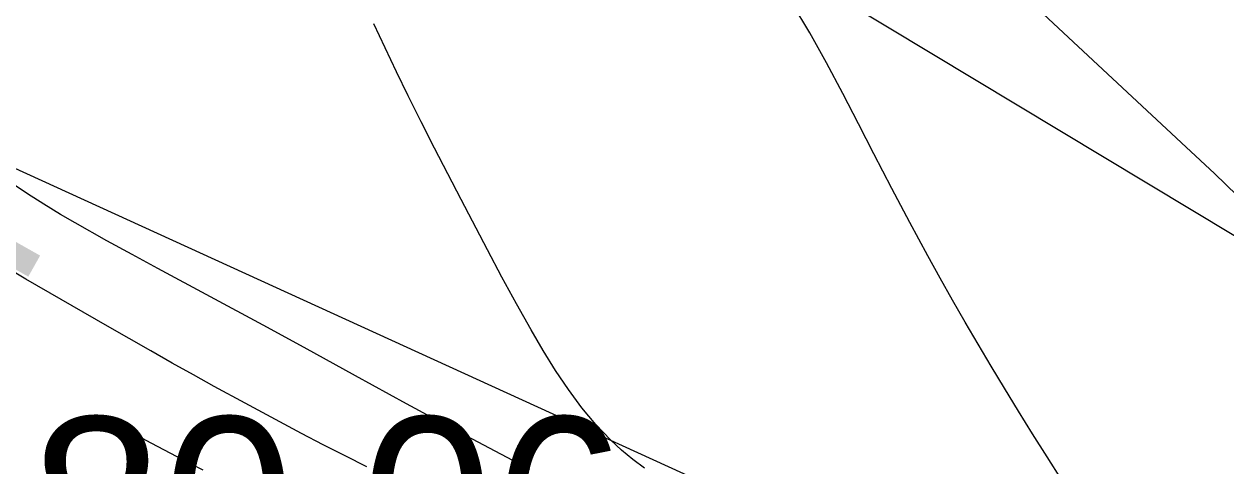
# Model space of a CAD drawing. Extents: x 1729869 to 1735532, y 648588 to 653771.
# Drawn here: x 1730493.12 to 1730520.14, y 652582.5 to 652592.43 of the extents above; entities that cross this region are included whole.
import ezdxf

# ---------------------------------------------------------------- set-up
doc = ezdxf.new("R2010")
doc.units = 0
for name, color, linetype in [('SURVEY - CONTOURS - Index with Text', 7, 'Continuous'), ('SURVEY - CONTOURS - Intermediate with optional Text', 7, 'Continuous'), ('SURVEY - DTM - Breaklines', 7, 'Continuous'), ('SURVEY - NON-TRANSPORTATION - Features - Points - Elevations', 7, 'Continuous')]:
    doc.layers.add(name, color=color, linetype=linetype)

msp = doc.modelspace()

# ---------------------------------------------------------------- linework, layer by layer
at = {"layer": 'SURVEY - CONTOURS - Index with Text'}
for points in [[(1730520.386, 652588.578), (1730519.876, 652589.068), (1730519.243, 652589.664), (1730516.814, 652591.926), (1730515.589, 652593.074), (1730514.861, 652593.762), (1730513.686, 652594.883), (1730511.016, 652597.44)], [(1730497.147, 652582.404), (1730496.562, 652582.706), (1730495.977, 652583.014), (1730495.781, 652583.119)]]:
    msp.add_lwpolyline(points, dxfattribs=at)
at = {"layer": 'SURVEY - CONTOURS - Intermediate with optional Text'}
for points in [[(1730516.441, 652582.196), (1730516.115, 652582.706), (1730515.791, 652583.218), (1730515.47, 652583.731), (1730515.155, 652584.245), (1730514.857, 652584.739), (1730514.564, 652585.233), (1730514.276, 652585.727), (1730513.992, 652586.223), (1730513.712, 652586.72), (1730513.437, 652587.218), (1730513.233, 652587.593), (1730513.03, 652587.97), (1730512.627, 652588.732), (1730512.223, 652589.511), (1730511.877, 652590.186), (1730511.524, 652590.869), (1730511.16, 652591.553), (1730510.783, 652592.23), (1730510.388, 652592.892)], [(1730507.069, 652582.451), (1730506.803, 652582.647), (1730506.547, 652582.857), (1730506.3, 652583.083), (1730505.972, 652583.429), (1730505.658, 652583.808), (1730505.358, 652584.216), (1730505.069, 652584.646), (1730504.789, 652585.095), (1730504.517, 652585.557), (1730504.352, 652585.848), (1730504.187, 652586.143), (1730503.862, 652586.743), (1730503.536, 652587.355), (1730502.943, 652588.483), (1730502.644, 652589.059), (1730502.346, 652589.641), (1730502.049, 652590.227), (1730501.757, 652590.815), (1730501.493, 652591.354), (1730501.235, 652591.894), (1730500.98, 652592.434)], [(1730504.49, 652582.42), (1730503.198, 652583.101), (1730502.284, 652583.589), (1730501.718, 652583.896), (1730500.571, 652584.524), (1730499.418, 652585.159), (1730498.495, 652585.661), (1730496.127, 652586.935), (1730495.549, 652587.248), (1730494.983, 652587.56), (1730494.268, 652587.963), (1730493.94, 652588.152), (1730493.563, 652588.378), (1730493.2, 652588.609), (1730492.852, 652588.847)], [(1730500.828, 652582.479), (1730500.336, 652582.726), (1730499.844, 652582.977), (1730499.355, 652583.232), (1730498.871, 652583.488), (1730498.088, 652583.908), (1730497.393, 652584.287), (1730496.93, 652584.543), (1730496.45, 652584.811), (1730495.967, 652585.084), (1730494.994, 652585.641), (1730493.162, 652586.699), (1730492.225, 652587.246)]]:
    msp.add_lwpolyline(points, dxfattribs=at)
at = {"layer": 'SURVEY - DTM - Breaklines'}
for points in [[(1730441.393, 652642.803), (1730443.373, 652630.982), (1730453.252, 652621.097), (1730462.84, 652612.866), (1730470.362, 652599.998), (1730480.732, 652594.755), (1730532.127, 652571.293), (1730546.64, 652560.001), (1730566.441, 652548.905), (1730603.456, 652529.492), (1730615.327, 652524.96), (1730625.391, 652526.978), (1730642.944, 652518.809), (1730669.4, 652502.967), (1730704.75, 652484.698), (1730707.44, 652490.134), (1730690.003, 652527.227), (1730647.835, 652566.827), (1730612.187, 652598.727), (1730586.615, 652631.581), (1730568.094, 652657.759), (1730545.903, 652690.538), (1730525.357, 652726.957), (1730505.615, 652783.359)], [(1730445.332, 652648.533), (1730460.531, 652631.289), (1730488.171, 652607.013), (1730536.882, 652577.726)]]:
    msp.add_lwpolyline(points, dxfattribs=at)

# ---------------------------------------------------------------- texts
at = {"layer": 'SURVEY - CONTOURS - Index with Text'}
msp.add_text('585', height=5, rotation=330.6271, dxfattribs=at).set_placement((1730481.785, 652588.071))
at = {"layer": 'SURVEY - NON-TRANSPORTATION - Features - Points - Elevations'}
msp.add_text('EL-580.06', height=4, dxfattribs=at).set_placement((1730481.962, 652579.597))

doc.saveas('drawing.dxf')
